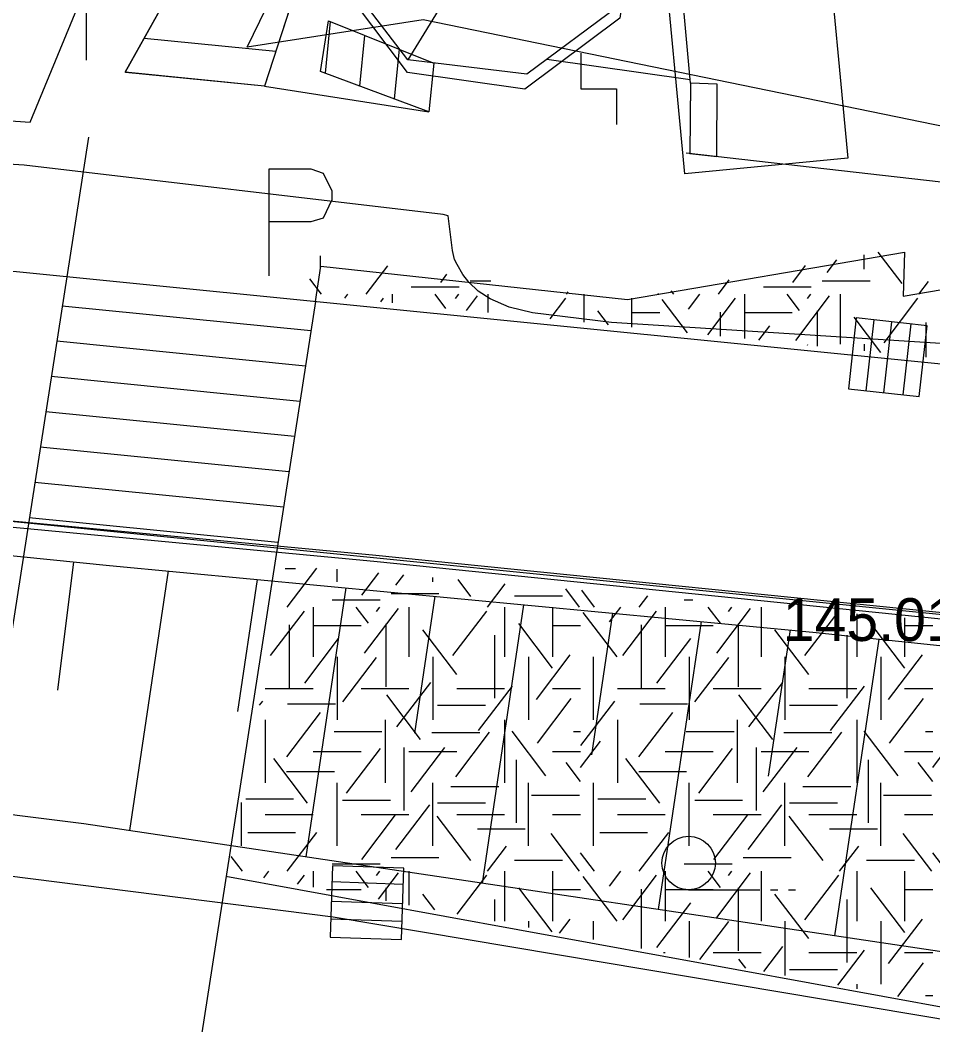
# Model space of a CAD drawing. Extents: x 419101 to 420177, y 4451541 to 4452254.
# Drawn here: x 420046.56 to 420072.17, y 4452082.47 to 4452110.65 of the extents above; entities that cross this region are included whole.
import ezdxf

# ---------------------------------------------------------------- set-up
doc = ezdxf.new("R2010")
doc.units = 0
for name, color, linetype in [('2_KADASTRO', 7, 'Continuous'), ('3_HALİHAZIR', 7, 'Continuous'), ('Level 10', 7, 'Continuous'), ('Level 28', 7, 'Continuous'), ('Level 41', 7, 'Continuous'), ('Level 62', 7, 'Continuous')]:
    doc.layers.add(name, color=color, linetype=linetype)

msp = doc.modelspace()

# ---------------------------------------------------------------- linework, layer by layer
at = {"layer": '2_KADASTRO'}
msp.add_lwpolyline([(420052.934, 4452109.894), (420065.848, 4452136.404), (420083.777, 4452138.017), (420086.251, 4452115.507), (420085.119, 4452105.073), (420057.874, 4452110.661)], close=True, dxfattribs=at)
at = {"layer": '3_HALİHAZIR'}
for p, q in [((420061.933, 4452116.855), (420057.44, 4452109.535)), ((420055.126, 4452109.165), (420055.268, 4452110.614)), ((420050.045, 4452110.147), (420053.736, 4452109.78)), ((420056.095, 4452108.804), (420056.235, 4452110.226)), ((420057.065, 4452108.443), (420057.201, 4452109.837)), ((420049.514, 4452109.194), (420053.42, 4452108.807)), ((420065.36, 4452106.911), (420065.378, 4452108.88)), ((420070.022, 4452102.301), (420069.802, 4452100.313)), ((420070.022, 4452102.301), (420069.802, 4452100.313)), ((420072.01, 4452102.081), (420070.022, 4452102.301)), ((420072.01, 4452102.081), (420070.022, 4452102.301)), ((420070.303, 4452100.258), (420070.523, 4452102.246)), ((420070.796, 4452100.203), (420071.016, 4452102.191)), ((420071.34, 4452100.143), (420071.56, 4452102.131)), ((420071.79, 4452100.093), (420072.01, 4452102.081)), ((420071.79, 4452100.093), (420072.01, 4452102.081)), ((420069.802, 4452100.313), (420071.79, 4452100.093)), ((420069.802, 4452100.313), (420071.79, 4452100.093)), ((420048.057, 4452095.464), (420047.606, 4452091.865)), ((420050.719, 4452095.206), (420049.632, 4452087.924)), ((420053.211, 4452094.969), (420052.658, 4452091.262)), ((420055.703, 4452094.732), (420054.577, 4452087.186)), ((420058.196, 4452094.496), (420057.623, 4452090.656)), ((420060.688, 4452094.259), (420059.522, 4452086.448)), ((420063.181, 4452094.023), (420062.588, 4452090.051)), ((420065.673, 4452093.786), (420064.467, 4452085.71)), ((420068.165, 4452093.55), (420067.553, 4452089.445)), ((420070.655, 4452093.294), (420069.413, 4452084.971)), ((420055.326, 4452086.934), (420055.258, 4452084.935)), ((420055.326, 4452086.934), (420055.258, 4452084.935)), ((420057.325, 4452086.866), (420055.326, 4452086.934)), ((420057.325, 4452086.866), (420055.326, 4452086.934)), ((420057.257, 4452084.867), (420057.325, 4452086.866)), ((420057.257, 4452084.867), (420057.325, 4452086.866)), ((420057.31, 4452086.414), (420055.311, 4452086.482)), ((420065.318, 4452086.263), (420067.318, 4452086.263)), ((420067.618, 4452086.263), (420067.818, 4452086.263)), ((420068.118, 4452086.263), (420068.318, 4452086.263)), ((420057.291, 4452085.867), (420055.292, 4452085.935)), ((420057.274, 4452085.372), (420055.275, 4452085.44)), ((420055.258, 4452084.935), (420057.257, 4452084.867)), ((420055.258, 4452084.935), (420057.257, 4452084.867))]:
    msp.add_line(p, q, dxfattribs=at)
for points in [[(420055.972, 4452115.338), (420058.697, 4452117.469), (420061.933, 4452116.855), (420063.874, 4452114.235), (420063.354, 4452111.044), (420060.774, 4452109.142), (420057.44, 4452109.535), (420055.479, 4452112.109)], [(420053.42, 4452108.805), (420049.513, 4452109.192), (420051.778, 4452113.256), (420054.598, 4452112.436)], [(420058.033, 4452108.082), (420054.99, 4452109.215), (420055.211, 4452110.637), (420058.167, 4452109.449)], [(420065.369, 4452108.881), (420065.351, 4452106.913), (420066.106, 4452106.827), (420066.121, 4452108.853)]]:
    msp.add_lwpolyline(points, close=True, dxfattribs=at)
for points in [[(420065.369, 4452108.881), (420064.726, 4452115.998), (420065.386, 4452115.978)], [(420052.32, 4452114.228), (420049.513, 4452109.192)], [(420055.157, 4452114.16), (420053.42, 4452108.805), (420058.033, 4452108.082)], [(420046.912, 4452112.672), (420046.922, 4452112.962), (420046.982, 4452113.232), (420047.062, 4452113.402), (420047.152, 4452113.532), (420047.342, 4452113.692), (420047.542, 4452113.782), (420047.752, 4452113.752), (420047.952, 4452113.662), (420048.112, 4452113.512), (420048.242, 4452113.352), (420048.322, 4452113.092), (420048.362, 4452112.862), (420048.412, 4452112.532), (420048.412, 4452109.532)], [(420061.34, 4452109.559), (420065.36, 4452108.987)], [(420062.296, 4452109.727), (420062.296, 4452108.727), (420063.296, 4452108.727), (420063.296, 4452107.727)], [(420072.68, 4452101.567), (420063.155, 4452102.17), (420060.936, 4452102.44), (420060.283, 4452102.599), (420059.753, 4452102.833), (420059.414, 4452103.047), (420059.149, 4452103.304), (420058.985, 4452103.519), (420058.822, 4452103.797), (420058.748, 4452103.944), (420058.69, 4452104.195), (420058.574, 4452105.162), (420058.43, 4452105.199), (420046.673, 4452106.583), (420033.64, 4452107.412), (420017.086, 4452108.24), (420016.884, 4452108.071), (420016.874, 4452108.028), (420016.851, 4452107.831), (420016.855, 4452106.631), (420005.714, 4452106.763)], [(420085.391, 4452104.636), (420065.246, 4452106.924)], [(420053.547, 4452106.479), (420054.717, 4452106.479)], [(420053.547, 4452103.479), (420053.547, 4452106.479)], [(420054.717, 4452106.479), (420055.067, 4452106.359), (420055.307, 4452105.869), (420055.307, 4452105.609), (420055.067, 4452105.099), (420054.717, 4452104.999)], [(420054.717, 4452104.999), (420053.547, 4452104.999)], [(420074.562, 4452093.815), (420056.445, 4452095.651), (420041.154, 4452097.091), (420029.757, 4452098.034), (420014.6, 4452098.967), (419997.99, 4452099.54), (419988.081, 4452099.696), (419972.247, 4452099.258), (419956.029, 4452098.325)], [(419872.807, 4452088.615), (419884.787, 4452090.312), (419901.933, 4452092.492), (419920.003, 4452094.471), (419934.331, 4452096.004), (419945.199, 4452097.137), (419956.073, 4452098.149), (419972.291, 4452099.082), (419988.124, 4452099.52), (419998.034, 4452099.365), (420014.644, 4452098.792), (420029.801, 4452097.859), (420041.198, 4452096.916), (420056.489, 4452095.476), (420074.606, 4452093.64), (420093.088, 4452091.819), (420114.816, 4452089.516), (420134.895, 4452087.309), (420138.196, 4452086.996)], [(419876.583, 4452088.298), (419876.484, 4452089.01), (419898.195, 4452091.768), (419915.389, 4452093.343), (419938.462, 4452095.561), (419963.579, 4452097.771), (419977.902, 4452098.298), (419988.583, 4452098.629), (420002.852, 4452098.427), (420017.059, 4452097.968), (420032.6, 4452097.026), (420049.067, 4452095.362), (420068.803, 4452093.489), (420090.614, 4452091.194), (420111.027, 4452088.153), (420133.125, 4452083.94), (420141.392, 4452082.3)], [(420135.558, 4452071.647), (420107.421, 4452078.187), (420078.063, 4452083.68), (420048.348, 4452088.116), (420025.656, 4452090.959), (419994.642, 4452093.378), (419977.616, 4452093.999), (419955.737, 4452094.308), (419936.114, 4452093.681), (419909.921, 4452091.928), (419886.286, 4452089.425), (419876.583, 4452088.298)], [(419871.901, 4452087.295), (419899.944, 4452090.612), (419926.497, 4452092.357), (419954.629, 4452092.932), (419971.972, 4452092.507), (419994.113, 4452091.548), (420012.102, 4452090.301), (420038.431, 4452087.644), (420055.346, 4452085.5), (420080.464, 4452081.285), (420115.239, 4452073.432), (420134.059, 4452068.53)]]:
    msp.add_lwpolyline(points, dxfattribs=at)
msp.add_circle((420065.318, 4452087.013), 0.75, dxfattribs=at)
at = {"layer": 'Level 10'}
msp.add_lwpolyline([(420065.245, 4452152.359), (419997.178, 4452171.149), (419987.722, 4452111.832), (420046.839, 4452107.791)], close=True, dxfattribs=at)
at = {"layer": 'Level 28'}
for points in [[(420057.429, 4452109.186), (420055.433, 4452111.85), (420055.905, 4452115.145), (420058.569, 4452117.141), (420061.864, 4452116.669), (420063.86, 4452114.005), (420063.388, 4452110.71), (420060.724, 4452108.714)], [(420065.213, 4452106.343), (420064.582, 4452112.971), (420069.155, 4452113.406), (420069.785, 4452106.778)]]:
    msp.add_lwpolyline(points, close=True, dxfattribs=at)
at = {"layer": 'Level 41'}
for p, q in [((420054.988, 4452103.673), (420054.988, 4452104.04)), ((420069.203, 4452103.576), (420069.472, 4452103.93)), ((420070.239, 4452103.673), (420070.239, 4452104.074)), ((420071.306, 4452103.262), (420070.632, 4452104.148)), ((420056.273, 4452102.964), (420056.882, 4452103.765)), ((420068.243, 4452103.297), (420068.6, 4452103.767)), ((420055.02, 4452102.964), (420054.688, 4452103.4)), ((420058.364, 4452103.297), (420058.537, 4452103.524)), ((420059.187, 4452103.345), (420059.769, 4452103.345)), ((420066.152, 4452102.964), (420066.457, 4452103.365)), ((420069.066, 4452103.345), (420070.409, 4452103.345)), ((420071.772, 4452102.964), (420072.045, 4452103.322)), ((420057.535, 4452103.17), (420058.878, 4452103.17)), ((420064.899, 4452102.964), (420064.826, 4452103.059)), ((420067.414, 4452103.17), (420068.757, 4452103.17)), ((420055.672, 4452102.858), (420055.753, 4452102.964)), ((420056.683, 4452102.755), (420056.756, 4452102.851)), ((420057.002, 4452102.964), (420057.002, 4452102.723)), ((420058.507, 4452102.57), (420058.207, 4452102.964)), ((420058.777, 4452102.844), (420058.868, 4452102.964)), ((420059.084, 4452102.512), (420059.394, 4452102.92)), ((420059.688, 4452102.964), (420059.688, 4452102.45)), ((420061.432, 4452102.274), (420061.87, 4452102.851)), ((420061.893, 4452102.964), (420061.942, 4452103.029)), ((420062.374, 4452102.964), (420062.374, 4452102.178)), ((420063.717, 4452102.851), (420063.717, 4452102.042)), ((420063.717, 4452102.851), (420063.717, 4452102.042)), ((420064.476, 4452102.964), (420064.456, 4452102.99)), ((420065.286, 4452101.882), (420064.577, 4452102.816)), ((420065.315, 4452102.547), (420065.632, 4452102.964)), ((420065.856, 4452101.825), (420066.635, 4452102.851)), ((420066.881, 4452102.964), (420066.881, 4452101.721)), ((420068.43, 4452102.512), (420068.086, 4452102.964)), ((420068.323, 4452101.67), (420069.273, 4452102.92)), ((420068.656, 4452102.844), (420068.747, 4452102.964)), ((420069.567, 4452102.964), (420069.567, 4452101.566)), ((420070.8, 4452101.601), (420071.749, 4452102.851)), ((420063.066, 4452102.108), (420062.769, 4452102.499)), ((420068.923, 4452102.497), (420068.923, 4452101.513)), ((420063.717, 4452102.45), (420064.505, 4452102.45)), ((420066.206, 4452102.462), (420066.206, 4452101.789)), ((420066.881, 4452102.45), (420068.224, 4452102.45)), ((420070.712, 4452101.332), (420069.958, 4452102.324)), ((420067.291, 4452101.679), (420067.595, 4452102.079)), ((420071.971, 4452102.176), (420071.971, 4452101.204)), ((420068.651, 4452101.541), (420068.661, 4452101.554)), ((420070.239, 4452101.566), (420070.239, 4452101.38)), ((420054, 4452095.274), (420054.289, 4452095.274)), ((420054.055, 4452094.192), (420054.884, 4452095.283)), ((420055.456, 4452094.901), (420055.456, 4452095.252)), ((420056.146, 4452094.525), (420056.623, 4452095.152)), ((420057.106, 4452094.804), (420057.325, 4452095.092)), ((420058.142, 4452094.901), (420058.142, 4452095.022)), ((420059.209, 4452094.49), (420058.85, 4452094.962)), ((420059.675, 4452094.192), (420060.174, 4452094.848)), ((420062.258, 4452094.192), (420061.87, 4452094.703)), ((420062.681, 4452094.192), (420062.321, 4452094.665)), ((420055.317, 4452094.398), (420056.66, 4452094.398)), ((420056.969, 4452094.573), (420058.312, 4452094.573)), ((420060.431, 4452094.504), (420061.774, 4452094.504)), ((420063.934, 4452094.192), (420064.173, 4452094.506)), ((420065.196, 4452094.398), (420065.438, 4452094.398)), ((420053.589, 4452092.829), (420054.538, 4452094.079)), ((420054.784, 4452094.192), (420054.784, 4452092.794)), ((420056.333, 4452093.74), (420055.989, 4452094.192)), ((420056.226, 4452092.898), (420057.176, 4452094.148)), ((420056.559, 4452094.072), (420056.65, 4452094.192)), ((420057.47, 4452094.192), (420057.47, 4452092.794)), ((420058.703, 4452092.829), (420059.652, 4452094.079)), ((420060.156, 4452094.192), (420060.156, 4452092.794)), ((420061.499, 4452094.192), (420061.499, 4452092.794)), ((420061.499, 4452094.192), (420061.499, 4452092.794)), ((420063.308, 4452092.794), (420062.359, 4452094.044)), ((420063.097, 4452093.775), (420063.414, 4452094.192)), ((420063.468, 4452092.829), (420064.417, 4452094.079)), ((420064.663, 4452094.192), (420064.663, 4452092.794)), ((420066.212, 4452093.74), (420065.868, 4452094.192)), ((420066.105, 4452092.898), (420067.055, 4452094.148)), ((420066.438, 4452094.072), (420066.529, 4452094.192)), ((420067.349, 4452094.192), (420067.349, 4452092.794)), ((420068.582, 4452092.829), (420069.509, 4452094.05)), ((420070.035, 4452094.005), (420070.035, 4452092.794)), ((420071.378, 4452093.89), (420071.378, 4452092.794)), ((420071.378, 4452093.89), (420071.378, 4452092.794)), ((420054.109, 4452093.69), (420054.109, 4452091.923)), ((420054.784, 4452093.678), (420056.127, 4452093.678)), ((420056.826, 4452093.725), (420056.826, 4452091.958)), ((420058.81, 4452092.303), (420057.861, 4452093.552)), ((420061.5, 4452092.478), (420060.551, 4452093.727)), ((420061.499, 4452093.678), (420062.287, 4452093.678)), ((420063.988, 4452093.69), (420063.988, 4452091.923)), ((420064.663, 4452093.678), (420066.006, 4452093.678)), ((420066.705, 4452093.725), (420066.705, 4452091.958)), ((420068.689, 4452092.303), (420067.74, 4452093.552)), ((420071.379, 4452092.478), (420070.43, 4452093.727)), ((420071.378, 4452093.678), (420072.166, 4452093.678)), ((420054.549, 4452092.057), (420055.498, 4452093.307)), ((420059.874, 4452093.404), (420059.874, 4452091.637)), ((420064.428, 4452092.057), (420065.377, 4452093.307)), ((420069.753, 4452093.404), (420069.753, 4452091.637)), ((420055.456, 4452092.794), (420055.456, 4452091.027)), ((420055.615, 4452091.532), (420056.564, 4452092.782)), ((420058.142, 4452092.794), (420058.142, 4452091.027)), ((420060.828, 4452092.794), (420060.828, 4452091.027)), ((420060.828, 4452092.794), (420060.828, 4452091.027)), ((420061.048, 4452091.601), (420061.997, 4452092.851)), ((420062.649, 4452091.027), (420062.649, 4452092.794)), ((420065.335, 4452092.794), (420065.335, 4452091.027)), ((420065.494, 4452091.532), (420066.443, 4452092.782)), ((420068.021, 4452092.794), (420068.021, 4452091.027)), ((420070.707, 4452092.794), (420070.707, 4452091.027)), ((420070.707, 4452092.794), (420070.707, 4452091.027)), ((420070.927, 4452091.601), (420071.876, 4452092.851)), ((420057.132, 4452090.831), (420058.083, 4452092.08)), ((420067.011, 4452090.831), (420067.962, 4452092.08)), ((420053.441, 4452091.91), (420054.784, 4452091.91)), ((420056.127, 4452091.91), (420057.47, 4452091.91)), ((420058.813, 4452091.91), (420060.156, 4452091.91)), ((420059.423, 4452090.726), (420060.372, 4452091.976)), ((420061.499, 4452091.91), (420062.287, 4452091.91)), ((420063.32, 4452091.91), (420064.663, 4452091.91)), ((420066.006, 4452091.91), (420067.349, 4452091.91)), ((420068.692, 4452091.91), (420070.035, 4452091.91)), ((420069.302, 4452090.726), (420070.251, 4452091.976)), ((420071.378, 4452091.91), (420072.166, 4452091.91)), ((420053.282, 4452091.443), (420053.367, 4452091.555)), ((420057.798, 4452090.481), (420056.848, 4452091.73)), ((420061.074, 4452090.375), (420062.024, 4452091.624)), ((420062.297, 4452090.306), (420063.246, 4452091.555)), ((420067.677, 4452090.481), (420066.727, 4452091.73)), ((420070.953, 4452090.375), (420071.903, 4452091.624)), ((420054.043, 4452089.989), (420054.992, 4452091.239)), ((420054.065, 4452091.476), (420055.408, 4452091.476)), ((420058.273, 4452091.44), (420059.616, 4452091.44)), ((420063.922, 4452089.989), (420064.871, 4452091.239)), ((420063.944, 4452091.476), (420065.287, 4452091.476)), ((420068.152, 4452091.44), (420069.495, 4452091.44)), ((420053.441, 4452091.027), (420053.441, 4452089.26)), ((420056.799, 4452091.027), (420056.799, 4452089.26)), ((420060.156, 4452091.027), (420060.156, 4452089.26)), ((420063.32, 4452091.027), (420063.32, 4452089.26)), ((420066.678, 4452091.027), (420066.678, 4452089.26)), ((420070.035, 4452091.027), (420070.035, 4452089.26)), ((420055.371, 4452090.703), (420056.714, 4452090.703)), ((420058.113, 4452090.67), (420059.456, 4452090.67)), ((420058.783, 4452089.429), (420059.733, 4452090.679)), ((420061.313, 4452089.463), (420060.364, 4452090.712)), ((420062.083, 4452090.703), (420062.287, 4452090.703)), ((420065.25, 4452090.703), (420066.593, 4452090.703)), ((420067.992, 4452090.67), (420069.335, 4452090.67)), ((420068.662, 4452089.429), (420069.612, 4452090.679)), ((420071.192, 4452089.463), (420070.243, 4452090.712)), ((420071.962, 4452090.703), (420072.166, 4452090.703)), ((420062.287, 4452089.697), (420062.846, 4452090.433)), ((420072.166, 4452089.697), (420072.725, 4452090.433)), ((420054.784, 4452090.143), (420056.127, 4452090.143)), ((420055.72, 4452088.973), (420056.67, 4452090.223)), ((420057.331, 4452090.255), (420057.331, 4452088.487)), ((420057.47, 4452090.143), (420058.813, 4452090.143)), ((420057.531, 4452089.009), (420058.48, 4452090.258)), ((420061.499, 4452090.143), (420062.287, 4452090.143)), ((420064.663, 4452090.143), (420066.006, 4452090.143)), ((420065.599, 4452088.973), (420066.549, 4452090.223)), ((420067.21, 4452090.255), (420067.21, 4452088.487)), ((420067.349, 4452090.143), (420068.692, 4452090.143)), ((420067.41, 4452089.009), (420068.359, 4452090.258)), ((420071.378, 4452090.143), (420072.166, 4452090.143)), ((420054.628, 4452088.692), (420053.679, 4452089.942)), ((420060.474, 4452089.905), (420060.474, 4452088.137)), ((420062.287, 4452089.303), (420061.881, 4452089.837)), ((420064.507, 4452088.692), (420063.558, 4452089.942)), ((420070.353, 4452089.905), (420070.353, 4452088.137)), ((420072.166, 4452089.303), (420071.76, 4452089.837)), ((420054.038, 4452089.583), (420055.381, 4452089.583)), ((420063.917, 4452089.583), (420065.26, 4452089.583)), ((420055.456, 4452087.492), (420055.456, 4452089.26)), ((420058.142, 4452087.492), (420058.142, 4452089.26)), ((420060.828, 4452087.492), (420060.828, 4452089.26)), ((420062.649, 4452087.492), (420062.649, 4452089.26)), ((420065.335, 4452087.492), (420065.335, 4452089.26)), ((420068.021, 4452087.492), (420068.021, 4452089.26)), ((420070.707, 4452087.492), (420070.707, 4452089.26)), ((420058.647, 4452089.162), (420059.99, 4452089.162)), ((420068.526, 4452089.162), (420069.869, 4452089.162)), ((420052.77, 4452087.492), (420052.77, 4452088.714)), ((420052.893, 4452088.811), (420054.236, 4452088.811)), ((420055.61, 4452088.777), (420056.953, 4452088.777)), ((420058.273, 4452088.706), (420059.616, 4452088.706)), ((420060.91, 4452088.917), (420062.253, 4452088.917)), ((420062.772, 4452088.811), (420064.115, 4452088.811)), ((420065.489, 4452088.777), (420066.832, 4452088.777)), ((420068.152, 4452088.706), (420069.495, 4452088.706)), ((420070.789, 4452088.917), (420072.132, 4452088.917)), ((420057.106, 4452087.395), (420058.055, 4452088.645)), ((420066.985, 4452087.395), (420067.934, 4452088.645)), ((420053.441, 4452088.376), (420054.784, 4452088.376)), ((420056.127, 4452088.376), (420057.47, 4452088.376)), ((420056.146, 4452087.116), (420057.095, 4452088.365)), ((420059.209, 4452087.081), (420058.259, 4452088.33)), ((420058.813, 4452088.376), (420060.156, 4452088.376)), ((420061.499, 4452088.376), (420062.287, 4452088.376)), ((420063.32, 4452088.376), (420064.663, 4452088.376)), ((420066.006, 4452088.376), (420067.349, 4452088.376)), ((420066.025, 4452087.116), (420066.974, 4452088.365)), ((420069.088, 4452087.081), (420068.138, 4452088.33)), ((420068.692, 4452088.376), (420070.035, 4452088.376)), ((420071.378, 4452088.376), (420072.166, 4452088.376)), ((420052.947, 4452087.865), (420054.289, 4452087.865)), ((420054.055, 4452086.783), (420054.884, 4452087.874)), ((420059.392, 4452087.969), (420060.735, 4452087.969)), ((420062.258, 4452086.783), (420061.456, 4452087.839)), ((420062.826, 4452087.865), (420064.168, 4452087.865)), ((420063.934, 4452086.783), (420064.763, 4452087.874)), ((420069.271, 4452087.969), (420070.614, 4452087.969)), ((420072.137, 4452086.783), (420071.335, 4452087.839)), ((420059.675, 4452086.783), (420060.212, 4452087.489)), ((420062.681, 4452086.783), (420062.287, 4452087.301)), ((420069.554, 4452086.783), (420070.091, 4452087.489)), ((420072.56, 4452086.783), (420072.166, 4452087.301)), ((420052.802, 4452086.783), (420052.486, 4452087.199)), ((420055.317, 4452086.989), (420056.66, 4452086.989)), ((420056.969, 4452087.164), (420058.312, 4452087.164)), ((420060.431, 4452087.095), (420061.774, 4452087.095)), ((420065.196, 4452086.989), (420066.539, 4452086.989)), ((420066.848, 4452087.164), (420068.191, 4452087.164)), ((420070.31, 4452087.095), (420071.653, 4452087.095)), ((420053.395, 4452086.598), (420053.535, 4452086.783)), ((420054.784, 4452086.783), (420054.784, 4452086.339)), ((420056.333, 4452086.331), (420055.989, 4452086.783)), ((420056.559, 4452086.663), (420056.65, 4452086.783)), ((420056.612, 4452085.997), (420057.176, 4452086.739)), ((420057.47, 4452086.783), (420057.47, 4452085.836)), ((420060.156, 4452086.783), (420060.156, 4452085.385)), ((420061.499, 4452086.783), (420061.499, 4452085.385)), ((420061.499, 4452086.783), (420061.499, 4452085.385)), ((420063.097, 4452086.366), (420063.414, 4452086.783)), ((420064.663, 4452086.783), (420064.663, 4452085.385)), ((420066.212, 4452086.331), (420065.868, 4452086.783)), ((420066.105, 4452085.489), (420067.055, 4452086.739)), ((420066.438, 4452086.663), (420066.529, 4452086.783)), ((420067.349, 4452086.783), (420067.349, 4452085.385)), ((420070.035, 4452086.783), (420070.035, 4452085.385)), ((420071.378, 4452086.783), (420071.378, 4452085.385)), ((420071.378, 4452086.783), (420071.378, 4452085.385)), ((420054.348, 4452086.42), (420054.538, 4452086.67)), ((420058.826, 4452085.583), (420059.652, 4452086.67)), ((420063.308, 4452085.385), (420062.359, 4452086.635)), ((420063.468, 4452085.42), (420064.417, 4452086.67)), ((420068.582, 4452085.42), (420069.531, 4452086.67)), ((420055.156, 4452086.269), (420056.127, 4452086.269)), ((420056.826, 4452086.316), (420056.826, 4452085.957)), ((420058.197, 4452085.7), (420057.861, 4452086.143)), ((420061.488, 4452085.085), (420060.551, 4452086.318)), ((420061.499, 4452086.269), (420062.287, 4452086.269)), ((420063.988, 4452086.281), (420063.988, 4452084.617)), ((420064.663, 4452086.269), (420066.006, 4452086.269)), ((420066.705, 4452086.316), (420066.705, 4452084.549)), ((420068.689, 4452084.894), (420067.74, 4452086.143)), ((420071.379, 4452085.069), (420070.43, 4452086.318)), ((420071.378, 4452086.269), (420072.166, 4452086.269)), ((420059.874, 4452085.995), (420059.874, 4452085.387)), ((420064.428, 4452084.648), (420065.377, 4452085.898)), ((420069.753, 4452085.995), (420069.753, 4452084.228)), ((420060.828, 4452085.385), (420060.828, 4452085.208)), ((420060.828, 4452085.385), (420060.828, 4452085.208)), ((420061.696, 4452085.046), (420061.997, 4452085.442)), ((420062.649, 4452084.868), (420062.649, 4452085.385)), ((420065.335, 4452085.385), (420065.335, 4452084.365)), ((420065.635, 4452084.309), (420066.443, 4452085.373)), ((420068.021, 4452085.385), (420068.021, 4452083.863)), ((420070.707, 4452085.385), (420070.707, 4452083.618)), ((420070.707, 4452085.385), (420070.707, 4452083.618)), ((420070.927, 4452084.192), (420071.876, 4452085.442)), ((420064.609, 4452084.501), (420064.663, 4452084.501)), ((420066.006, 4452084.501), (420067.349, 4452084.501)), ((420067.431, 4452083.973), (420067.962, 4452084.671)), ((420068.692, 4452084.501), (420070.035, 4452084.501)), ((420069.506, 4452083.585), (420070.251, 4452084.567)), ((420071.378, 4452084.501), (420072.166, 4452084.501)), ((420066.919, 4452084.069), (420066.727, 4452084.321)), ((420071.185, 4452083.271), (420071.903, 4452084.215)), ((420068.152, 4452084.031), (420069.495, 4452084.031)), ((420070.035, 4452083.618), (420070.035, 4452083.486)), ((420071.962, 4452083.294), (420072.166, 4452083.294))]:
    msp.add_line(p, q, dxfattribs=at)
at = {"layer": 'Level 62'}
for p, q in [((420048.479, 4452107.373), (420047.87, 4452103.458)), ((420048.479, 4452107.373), (420047.87, 4452103.458)), ((420048.479, 4452107.373), (420047.87, 4452103.458)), ((420047.87, 4452103.458), (420040.859, 4452058.361)), ((420047.87, 4452103.458), (420040.859, 4452058.361)), ((420047.87, 4452103.458), (420040.859, 4452058.361)), ((420054.845, 4452102.761), (420047.716, 4452056.909)), ((420054.845, 4452102.761), (420047.716, 4452056.909)), ((420054.845, 4452102.761), (420047.716, 4452056.909)), ((420054.717, 4452101.94), (420047.742, 4452102.635)), ((420054.717, 4452101.94), (420047.742, 4452102.635)), ((420054.717, 4452101.94), (420047.742, 4452102.635)), ((420054.564, 4452100.951), (420047.588, 4452101.645)), ((420054.564, 4452100.951), (420047.588, 4452101.645)), ((420054.564, 4452100.951), (420047.588, 4452101.645)), ((420054.41, 4452099.961), (420047.434, 4452100.656)), ((420054.41, 4452099.961), (420047.434, 4452100.656)), ((420054.41, 4452099.961), (420047.434, 4452100.656)), ((420054.256, 4452098.972), (420047.28, 4452099.666)), ((420054.256, 4452098.972), (420047.28, 4452099.666)), ((420054.256, 4452098.972), (420047.28, 4452099.666)), ((420089.004, 4452092.318), (420025.464, 4452098.671)), ((420054.102, 4452097.982), (420047.127, 4452098.677)), ((420054.102, 4452097.982), (420047.127, 4452098.677)), ((420054.102, 4452097.982), (420047.127, 4452098.677)), ((420053.948, 4452096.993), (420046.973, 4452097.687)), ((420053.948, 4452096.993), (420046.973, 4452097.687)), ((420053.948, 4452096.993), (420046.973, 4452097.687)), ((420053.794, 4452096.003), (420046.819, 4452096.698)), ((420053.794, 4452096.003), (420046.819, 4452096.698)), ((420053.794, 4452096.003), (420046.819, 4452096.698)), ((420074.821, 4452082.529), (420052.337, 4452086.632))]:
    msp.add_line(p, q, dxfattribs=at)
for points in [[(420054.845, 4452102.761), (420054.999, 4452103.752), (420063.603, 4452102.816), (420071.375, 4452104.142), (420071.341, 4452102.915), (420083.639, 4452105.011), (420084.46, 4452106.077), (420109.119, 4452109.905), (420109.141, 4452110.697), (420133.851, 4452112.68), (420137.379, 4452117.969), (420152.234, 4452119.439), (420153.425, 4452125.223), (420171.96, 4452126.88)], [(419778.559, 4452073.442), (419871.018, 4452094.011), (419927.586, 4452102.757), (419954.258, 4452105.395), (419990.737, 4452107.031), (420025.741, 4452105.666), (420096.573, 4452098.597), (420139.444, 4452096.916)]]:
    msp.add_lwpolyline(points, dxfattribs=at)
msp.add_ellipse((420086.951, 4452069.992), major_axis=(6.154, 21.916), ratio=0.7176, start_param=0.251122, end_param=2.786579, dxfattribs=at)

# ---------------------------------------------------------------- texts
at = {"layer": '3_HALİHAZIR'}
msp.add_text('145.01 ', height=1.2, rotation=359.9979, dxfattribs=at).set_placement((420067.959, 4452093.241))

doc.saveas('drawing.dxf')
